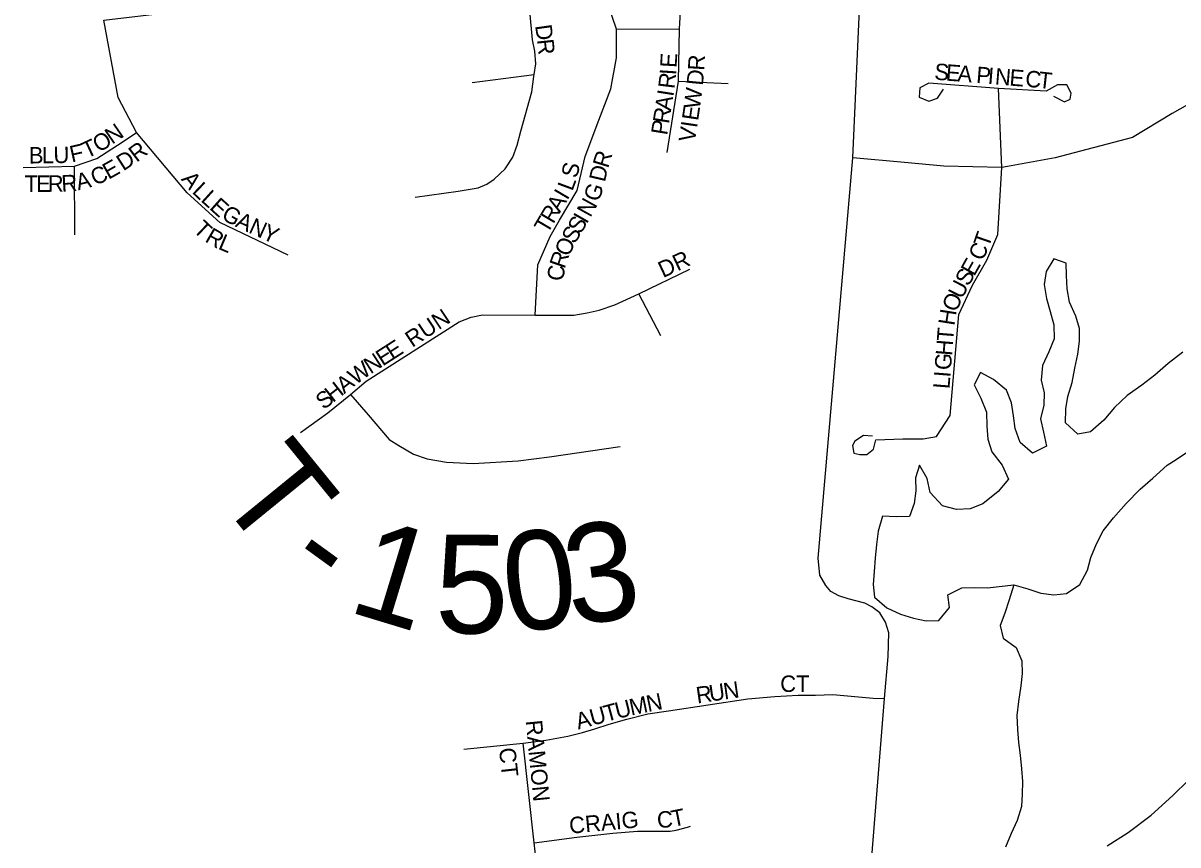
# Model space of a CAD drawing. Extents: x 1310247 to 1664935, y 284496 to 704931.
# Drawn here: x 1474247 to 1477757, y 489120 to 491618 of the extents above; entities that cross this region are included whole.
import ezdxf

# ---------------------------------------------------------------- set-up
doc = ezdxf.new("R2010")
doc.units = 0
for name, color, linetype in [('GM_P_State_Location', 7, 'Continuous'), ('GM_P_State_Shield', 7, 'Continuous'), ('GM_X_County_Subdivision_Text', 7, 'Continuous'), ('GM_X_Minor_River', 7, 'Continuous'), ('GM_X_Minor_River_Text', 7, 'Continuous'), ('GM_X_State_Location', 7, 'Continuous'), ('GM_X_Township_Subdivision', 7, 'Continuous')]:
    doc.layers.add(name, color=color, linetype=linetype)

msp = doc.modelspace()

# ---------------------------------------------------------------- linework, layer by layer
at = {"layer": 'GM_P_State_Shield'}
msp.add_lwpolyline([(1477542.8, 489117.5), (1477606.1, 489157.8), (1477675.8, 489209.8), (1477741.7, 489270.1), (1477789.1, 489316.8), (1477818.6, 489366), (1477850.2, 489493.1), (1477920.1, 489627), (1477982.8, 489734.3), (1478020.2, 489784.9), (1478061.2, 489827.1), (1478142.1, 489894.1), (1479211.6, 490427.7), (1479426.1, 490533.8), (1480262.1, 491023), (1480787, 491354.8), (1480998.8, 491491.7), (1481090.9, 491550.8)], dxfattribs=at)
at = {"layer": 'GM_X_County_Subdivision_Text'}
for points in [[(1476812.8, 488905.8), (1476866.1, 489564.5), (1476876.4, 489692.9), (1476878.4, 489764.8), (1476868.9, 489796.7), (1476851, 489825.7), (1476827.4, 489843.7), (1476805.4, 489854.8), (1476755.1, 489867.4), (1476727, 489876.5), (1476702.1, 489890.2), (1476687.4, 489907.8), (1476669, 489939.9), (1476663.8, 489991), (1476769.8, 491208.4), (1476817.2, 492269), (1476853.4, 492868.2), (1476874.6, 493046.9), (1476883.7, 493128.7), (1476901.9, 493237.8), (1476935.2, 493437.7), (1477038.2, 493852.7), (1477151.2, 494733.1)], [(1475612.6, 491437.4), (1475800.4, 491461.6)], [(1475242.3, 490488.9), (1475296.1, 490426.9), (1475360.2, 490352.4), (1475389.2, 490333.7), (1475433.7, 490307.9), (1475475.1, 490293.4), (1475534, 490283), (1475615.8, 490278.9), (1475752.4, 490287.2), (1475847.5, 490299.6), (1476061.7, 490330.6)]]:
    msp.add_lwpolyline(points, dxfattribs=at)
at = {"layer": 'GM_X_Minor_River'}
for points in [[(1477772.2, 490618), (1477727.5, 490582.6), (1477686.8, 490547.2), (1477648.2, 490517.7), (1477603.5, 490486.3), (1477564.8, 490448.9), (1477532.1, 490411.3), (1477491.3, 490375.8), (1477453.1, 490368.4), (1477415.6, 490403.1), (1477416.3, 490445.2), (1477422.9, 490483.2), (1477435.7, 490525.1), (1477444.4, 490569.1), (1477453.2, 490611), (1477457.8, 490651.1), (1477458.5, 490689.1), (1477447.1, 490727.4), (1477427.7, 490769.8), (1477420.4, 490810), (1477419, 490850.2), (1477417.7, 490888.3), (1477379.8, 490900.9), (1477357.1, 490863.2), (1477350.4, 490823.2), (1477357.7, 490781), (1477369.1, 490740.7)], [(1477369.1, 490740.7), (1477380.4, 490700.4), (1477381.7, 490658.3), (1477365, 490618.5), (1477346.2, 490576.6), (1477341.5, 490532.6), (1477350.9, 490494.4), (1477350.3, 490456.3), (1477339.5, 490414.4), (1477348.9, 490374.1), (1477358.2, 490331.9), (1477315.7, 490310.5), (1477278.1, 490343.2), (1477262.8, 490385.5), (1477257.4, 490423.7), (1477252.1, 490463.9), (1477236.7, 490502.2), (1477197.1, 490534.9), (1477157.3, 490555.6), (1477138.6, 490517.8), (1477158, 490477.4), (1477175.4, 490435), (1477176.7, 490392.9), (1477180, 490352.7), (1477191.4, 490314.5), (1477222.8, 490273.9), (1477242.2, 490231.5), (1477211.4, 490193.8), (1477164.7, 490156.5), (1477126.3, 490141.1), (1477084.2, 490139.7), (1477042.2, 490150.4), (1477004.8, 490191.1), (1476995.4, 490233.4), (1476972, 490273.8), (1476959.4, 490236), (1476960.7, 490195.8), (1476956.1, 490157.8), (1476941.3, 490118), (1476901.2, 490116.6), (1476859.1, 490119.3), (1476846.3, 490073.3), (1476841.6, 490033.3), (1476836.9, 489991.3), (1476834.2, 489951.2), (1476831.6, 489911.2), (1476834.9, 489873), (1476872.5, 489840.4), (1476914.3, 489821.6), (1476954.2, 489809), (1476992.2, 489800.4), (1477030.3, 489801.8), (1477063.1, 489841.3), (1477057.7, 489879.5), (1477100.2, 489900.9), (1477138.4, 489902.3), (1477178.5, 489901.6), (1477258.9, 489910.4)], [(1477752.6, 490291.6), (1477807.5, 490328.7)], [(1477258.9, 489910.4), (1477300.8, 489897.7), (1477340.7, 489885), (1477380.7, 489880.4), (1477418.9, 489883.8), (1477459.5, 489911.2), (1477482.3, 489955), (1477493, 489992.9), (1477509.7, 490034.7), (1477530.4, 490074.5), (1477561.2, 490114.1), (1477600, 490157.6), (1477642.9, 490201), (1477681.6, 490234.5), (1477724.4, 490273.9), (1477752.6, 490291.6)]]:
    msp.add_lwpolyline(points, dxfattribs=at)
at = {"layer": 'GM_X_Minor_River_Text'}
msp.add_lwpolyline([(1477258.9, 489910.4), (1477244.1, 489864.5), (1477231.3, 489824.6), (1477216.7, 489786.8), (1477226.1, 489748.5), (1477265.7, 489719.8), (1477283.1, 489679.4), (1477284.5, 489641.3), (1477279.8, 489603.3), (1477273, 489555.3), (1477268.3, 489513.3), (1477269.6, 489471.1), (1477272.9, 489431), (1477278.3, 489392.8), (1477281.6, 489350.6), (1477285, 489312.5), (1477284.3, 489274.4), (1477281.7, 489236.4), (1477269, 489194.5), (1477250.2, 489154.6), (1477233.5, 489112.8)], dxfattribs=at)
at = {"layer": 'GM_X_State_Location'}
for points in [[(1475803.5, 490730.1), (1475811.9, 490882.9), (1475849, 490969.3), (1475877.8, 491018.6), (1475931.3, 491109.2), (1475956, 491212), (1475997.1, 491323.1), (1476034.1, 491417.8), (1476050.6, 491512.4), (1476050.6, 491598.8), (1476013.6, 491709.9), (1475918.9, 491919.7), (1475881.9, 492034.9), (1475870.6, 492144.2)], [(1476204.9, 491224.4), (1476239.9, 491441.4), (1476242.9, 491600.8), (1476252.2, 491776.7), (1476237.8, 491826.1), (1476215.2, 491851.8)], [(1475052.9, 490912.7), (1474845.1, 491011.5), (1474746.3, 491102), (1474592, 491285), (1474536.5, 491392), (1474493.1, 491626.3), (1474699, 491651.2)], [(1475439, 491088.7), (1475569.8, 491107.2), (1475630.3, 491116.8), (1475656.9, 491128.6), (1475679.1, 491143.4), (1475713.1, 491174.4), (1475736, 491210.6), (1475749.2, 491246.8), (1475760.3, 491288.9), (1475793.6, 491409.3), (1475799.5, 491455.8), (1475800.4, 491461.6), (1475805.4, 491494.2), (1475803.2, 491532.6), (1475795.8, 491566.7), (1475787.3, 491655.3)], [(1476050.6, 491598.8), (1476242.9, 491600.8)], [(1478447.2, 490631.8), (1478455.5, 490632.7), (1478605, 490658), (1478940.3, 490711.1), (1479047.6, 490758.1), (1479103.1, 490810), (1479133.2, 490870.2), (1479151.3, 490929.4), (1479157.3, 491004.1), (1479148.9, 491089.7), (1479044, 491230.9), (1478959.3, 491294.3), (1478853.5, 491384), (1478776.3, 491416.5), (1478360.2, 491447.9), (1478015.1, 491474.9), (1477924.6, 491447.4), (1477739.6, 491343.1), (1477619.6, 491270.3), (1477384.5, 491208.3), (1477239.4, 491181.8)], [(1476239.9, 491441.4), (1476390, 491434.2)], [(1477379.4, 491396), (1477412.5, 491378.9), (1477429.6, 491386.2), (1477433.3, 491404.6), (1477419.8, 491430.3), (1477391.7, 491430.3), (1477357.4, 491410.7), (1477211.8, 491419.3), (1477000.1, 491435.2), (1476973.2, 491420.5), (1476970.7, 491392.4), (1477000.1, 491380.1), (1477027, 491389.9), (1477045.4, 491416.8)], [(1476829.2, 490361.8), (1476801.9, 490364.5), (1476775.6, 490347.2), (1476768.3, 490333.6), (1476771.9, 490310.9), (1476791, 490306.3), (1476811.9, 490306.3), (1476831.9, 490322.7), (1476839.2, 490350.9), (1476921, 490354.5), (1476982.8, 490353.6), (1477023.7, 490360.9), (1477065.5, 490425.4), (1477091.9, 490731.6), (1477133.5, 490820.9), (1477176.3, 490896.8), (1477210.4, 490975.1), (1477222.7, 491178.8), (1477211.8, 491419.3)], [(1474247.4, 491179.1), (1474403.8, 491183.2), (1474471.7, 491205.8), (1474548.9, 491256.3), (1474592, 491285)], [(1474404.8, 490974.4), (1474403.8, 491183.2)], [(1476926.1, 491193.7), (1476769.8, 491208.4)], [(1477239.4, 491181.8), (1477222.7, 491178.8), (1477046.4, 491182.4), (1476926.1, 491193.7)], [(1475090.2, 490373.1), (1475174, 490433.1), (1475242.3, 490488.9), (1475289.8, 490529.3), (1475573.3, 490710.1), (1475608.9, 490723.8), (1475643.3, 490730.6), (1475803.5, 490730.1), (1475921.6, 490730), (1475961.9, 490736.7), (1475998.7, 490744.8), (1476046.3, 490761.7), (1476119, 490794.9), (1476273.6, 490869.9)], [(1476185.8, 490667.1), (1476119, 490794.9)], [(1475587.5, 489411), (1475767.2, 489428.9), (1475835.9, 489437.9), (1475902.7, 489450.2), (1475947.2, 489461), (1475985.6, 489472.6), (1476028.6, 489487.2), (1476082.4, 489502.1), (1476146.6, 489518.5), (1476209.4, 489527.5), (1476449.8, 489563.4), (1476532, 489570.8), (1476603.7, 489575.3), (1476656, 489575.3), (1476708.3, 489576.8), (1476830.8, 489566.3), (1476866.1, 489564.5)], [(1475828.1, 488889.3), (1475801.3, 489126.1), (1475767.2, 489428.9)], [(1475801.3, 489126.1), (1475930.4, 489143.2), (1476040.2, 489155.9), (1476114.9, 489161.2), (1476179.9, 489161.2), (1476214.2, 489161.9), (1476232.1, 489164.9), (1476266.5, 489173.9), (1476275.5, 489176.8)]]:
    msp.add_lwpolyline(points, dxfattribs=at)

# ---------------------------------------------------------------- texts
at = {"layer": 'GM_P_State_Location'}
for s, rotation, p in [('D', 277.9601, (1475803.6, 491610.2)), ('R', 276.0103, (1475809.6, 491567.1)), ('E', 86.772, (1476233.4, 491481)), ('R', 86.6626, (1476317.8, 491472.3)), ('R', 83.2116, (1476227.1, 491416.4)), ('I', 86.4149, (1476232, 491458.7)), ('D', 84.6428, (1476313.6, 491426.6)), ('S', 355.5154, (1477015.7, 491446)), ('E', 355.5154, (1477050.8, 491443.2)), ('A', 355.4923, (1477085.9, 491440.5)), ('P', 355.4882, (1477143, 491436)), ('I', 355.542, (1477178.1, 491433.2)), ('N', 355.4923, (1477200, 491431.5)), ('E', 355.5188, (1477243.9, 491428)), ('C', 355.5326, (1477292.2, 491424.3)), ('T', 353.5934, (1477331.2, 491421.2)), ('A', 81.0694, (1476216.5, 491349.1)), ('I', 81.0478, (1476223.4, 491392.6)), ('W', 82.4106, (1476304.2, 491354.7)), ('R', 81.0722, (1476210.4, 491310)), ('E', 81.5049, (1476298.9, 491319.1)), ('P', 81.0856, (1476204.9, 491275.3)), ('N', 34.683, (1474518.2, 491247.6)), ('V', 81.4649, (1476289.1, 491253.8)), ('I', 81.4996, (1476295.6, 491297.3)), ('F', 12.6924, (1474395.2, 491193.9)), ('T', 24.9699, (1474440.6, 491205.4)), ('O', 31.0572, (1474477.6, 491223)), ('R', 37.0919, (1474592.2, 491193)), ('B', 0.85, (1474265.2, 491190.8)), ('L', 0.8469, (1474304.8, 491191.4)), ('U', 0.8604, (1474340, 491191.9)), ('D', 32.7121, (1474551.8, 491166.9)), ('R', 72.8937, (1476025.3, 491174.5)), ('C', 23.5994, (1474465.9, 491122.8)), ('E', 29.4317, (1474507.1, 491141.1)), ('S', 76.6273, (1475930.9, 491144.4)), ('D', 76.9022, (1476015.6, 491132.6)), ('T', 0, (1474251.8, 491104.8)), ('E', 0.0206, (1474287, 491104.8)), ('R', 0.5284, (1474322.7, 491104.8)), ('R', 3.295, (1474365, 491105.2)), ('A', 14.1899, (1474414.7, 491109.1)), ('A', 309.008, (1474726.1, 491142.6)), ('L', 316.3959, (1474758.5, 491103.3)), ('L', 317.8843, (1474785.1, 491078.1)), ('I', 59.4823, (1475901.4, 491077.4)), ('L', 69.5597, (1475916.7, 491105)), ('G', 70.952, (1475996.8, 491072)), ('E', 318.0789, (1474811.3, 491054.3)), ('A', 59.4336, (1475879, 491039.4)), ('N', 61.0432, (1475971.6, 491024.9)), ('G', 330.726, (1474847.3, 491023.8)), ('R', 59.478, (1475858.9, 491005.3)), ('I', 60.2007, (1475960.3, 491005.1)), ('T', 316.5649, (1474761.8, 490986.8)), ('A', 335.7083, (1474889.9, 491000.1)), ('N', 335.6646, (1474930, 490982)), ('Y', 335.6447, (1474970.1, 490963.9)), ('T', 59.4486, (1475841, 490975)), ('S', 59.3665, (1475942, 490974.1)), ('R', 329.8966, (1474797.3, 490955.2)), ('L', 337.1415, (1474837.7, 490932.3)), ('S', 59.0316, (1475923.7, 490943.7)), ('T', 70.8255, (1477182.1, 490933)), ('O', 64.8035, (1475905.6, 490905)), ('C', 65.5648, (1477163.8, 490892.3)), ('R', 70.9736, (1475893.2, 490868.9)), ('DR', 25.1968, (1476192.6, 490842.3)), ('E', 60.55, (1477138, 490845.8)), ('C', 84.9419, (1475890.4, 490832.6)), ('S', 60.8074, (1477120.8, 490815.1)), ('U', 63.1221, (1477101.2, 490776.4)), ('O', 66.3393, (1477083.8, 490736.7)), ('RUN', 33.6859, (1475430.2, 490630.4)), ('H', 81.0694, (1477078, 490696.5)), ('T', 85.4941, (1477074.3, 490649.3)), ('E', 32.757, (1475369.9, 490592.6)), ('E', 32.7352, (1475340.3, 490573.6)), ('H', 85.4705, (1477070.8, 490605.4)), ('W', 35.9989, (1475257.7, 490516.5)), ('N', 32.8836, (1475303.4, 490549.7)), ('G', 85.4881, (1477067.3, 490561.5)), ('I', 85.4505, (1477065.6, 490539.6)), ('H', 38.1137, (1475188.9, 490462.5)), ('A', 38.0897, (1475223.5, 490489.7)), ('L', 85.4882, (1477062.8, 490504.5)), ('S', 38.105, (1475161.2, 490440.8)), ('CT', 0, (1476548.6, 489584.8)), ('R', 8.2366, (1476296.5, 489549.5)), ('U', 8.2424, (1476335.7, 489555.2)), ('N', 8.2259, (1476379.3, 489561.5)), ('M', 11.8136, (1476095.4, 489512.8)), ('N', 11.7086, (1476147.1, 489523.6)), ('U', 15.2229, (1475977, 489481.6)), ('T', 15.2317, (1476019.5, 489493.2)), ('U', 13.8825, (1476053.1, 489502.4)), ('RAMON', 275.4937, (1475774.8, 489497.1)), ('A', 15.213, (1475934.5, 489470.1)), ('CT', 276.3362, (1475693.7, 489412.9)), ('CRAIG', 5.3117, (1475909.5, 489153.5)), ('C', 2.8673, (1476175.3, 489171.2)), ('T', 11.1665, (1476222.7, 489174.2))]:
    msp.add_text(s, height=50, rotation=rotation, dxfattribs=at).set_placement(p)
at = {"layer": 'GM_X_Township_Subdivision'}
for s, rotation, p in [('T', 309.1411, (1474828.8, 490183.9)), ('3', 7.8442, (1475913.8, 489786)), ('1', 343.0868, (1475228.7, 489831)), ('5', 359.7235, (1475499.1, 489763.1)), ('0', 6.4249, (1475722.1, 489764.3)), ('-', 324.0386, (1475032.1, 489951.6))]:
    msp.add_text(s, height=300, rotation=rotation, dxfattribs=at).set_placement(p)

doc.saveas('drawing.dxf')
